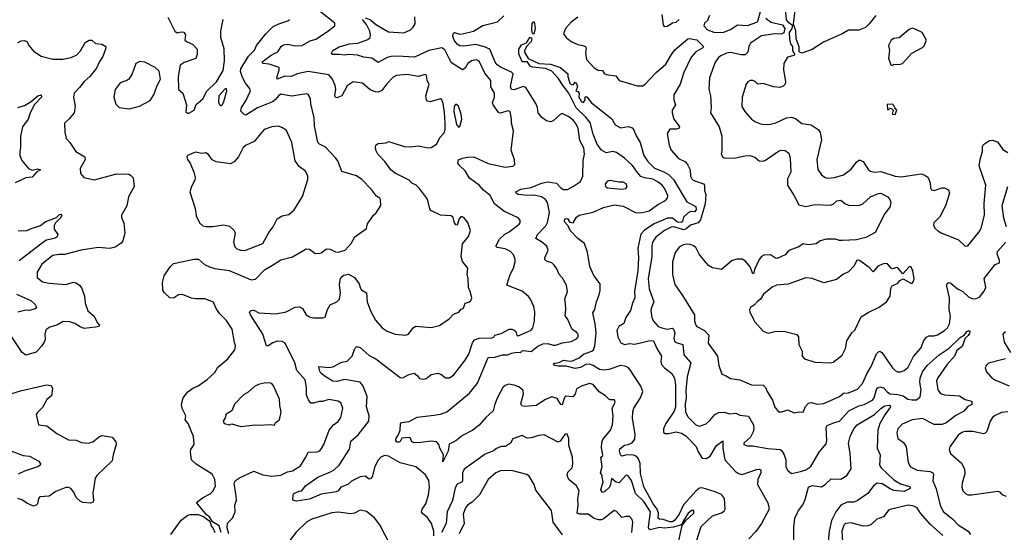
# Model space of a CAD drawing. Extents: x 2057697 to 2160550, y 827490 to 1016834.
# Tile 309 of 509: x 2133009 to 2140607, y 928916 to 932873. Entities that reach past the tile are written whole.
import ezdxf

# ---------------------------------------------------------------- set-up
doc = ezdxf.new("R2010")
doc.units = 0

msp = doc.modelspace()

# ---------------------------------------------------------------- linework, layer by layer
at = {"layer": '0CON20XD'}
for points in [[(2138916.8, 932955), (2138922.4, 932872.4), (2138935, 932856.3), (2138972, 932832), (2138966.4, 932805), (2138947.4, 932775), (2138949.4, 932725), (2138956.5, 932686.5), (2138971.9, 932665), (2138971.6, 932631.6), (2138989.4, 932605), (2138982.5, 932597.5), (2138934, 932585), (2138906, 932535), (2138902.9, 932485), (2138919.2, 932395), (2138916.2, 932375), (2138899.7, 932360.3), (2138875, 932350.8), (2138825, 932354.2), (2138745, 932380.8), (2138705.8, 932375.8), (2138685, 932397.1), (2138665, 932404.2), (2138645, 932402.5), (2138627.1, 932392.9), (2138614.2, 932375), (2138582.9, 932275), (2138582.4, 932202.4), (2138604.2, 932165), (2138655, 932106), (2138686.7, 932085), (2138725, 932070), (2138755, 932064.3), (2138802.7, 932067.3), (2138843.2, 932076.8), (2138925, 932114.3), (2138965, 932120.8), (2138995, 932109.2), (2139045, 932071.4), (2139115, 932062), (2139171.2, 932025), (2139185, 932002.5), (2139196.7, 931945), (2139160.6, 931795), (2139166.8, 931716.8), (2139196, 931675), (2139224.5, 931654.5), (2139245, 931650), (2139295, 931654.5), (2139365, 931674.5), (2139425, 931720), (2139465, 931774.2), (2139485, 931788.8), (2139495, 931788.8), (2139517.7, 931777.7), (2139558.8, 931715), (2139574.3, 931704.3), (2139605, 931697.1), (2139655, 931701.9), (2139764.3, 931665.7), (2139810.3, 931660.3), (2139965, 931682.5), (2139993, 931673), (2140018, 931655), (2140035.7, 931615), (2140036.2, 931575), (2140045, 931558.8), (2140065.8, 931554.2), (2140125, 931576.2), (2140145, 931576.2), (2140175, 931560), (2140183.8, 931535), (2140155, 931443.3), (2140112, 931355), (2140063.3, 931305), (2140060.7, 931290.7), (2140071.2, 931265), (2140093.2, 931243.2), (2140118.8, 931228.8), (2140252.7, 931172.7), (2140305, 931123.8), (2140325, 931126.7), (2140413.7, 931236.3), (2140427.5, 931265), (2140454.4, 931365), (2140450.4, 931455), (2140463.3, 931595), (2140413.6, 931745), (2140420, 931795), (2140438.2, 931855), (2140437.1, 931895), (2140445, 931908.8), (2140491.7, 931941.7), (2140515, 931943.8), (2140555, 931931.4), (2140595, 931872), (2140635, 931848.6)], [(2139616.4, 932905), (2139565, 932840), (2139535, 932811.9), (2139485, 932792.2), (2139405, 932793.3), (2139356, 932765), (2139210.9, 932699.1), (2139125, 932642.2), (2139045, 932614.3), (2139024.6, 932624.6), (2139022.4, 932662.4), (2139001.6, 932725), (2138997.3, 932787.3), (2138978.8, 932838.8), (2138993, 932943)], [(2134564.1, 928915.9), (2134547.8, 928965), (2134495.8, 928995.8), (2134472.2, 929035), (2134451.4, 929051.4), (2134372, 929145), (2134418.5, 929181.5), (2134477.6, 929212.4), (2134502.5, 929237.5), (2134518.6, 929275), (2134515, 929322.5), (2134493.8, 929365), (2134371.7, 929441.7), (2134334.3, 929475), (2134325.9, 929535.9), (2134330, 929555), (2134355.7, 929595), (2134349.2, 929655), (2134308.6, 929755), (2134286, 929785), (2134290, 929815), (2134261.7, 929871.7), (2134258.6, 929905), (2134270.8, 929955), (2134305, 930000), (2134345, 930030), (2134385, 930047.1), (2134455.4, 930094.6), (2134515, 930149.2), (2134538.8, 930191.2), (2134614.7, 930255.3), (2134668.1, 930325), (2134672.9, 930355), (2134667.5, 930382.5), (2134647.1, 930485), (2134605, 930552), (2134549.4, 930605), (2134523.8, 930643.8), (2134505, 930692), (2134438.3, 930718.3), (2134365, 930718.1), (2134335, 930724.4), (2134265, 930752.5), (2134235, 930748), (2134195, 930723.3), (2134166.4, 930726.4), (2134125, 930763.8), (2134114, 930785), (2134111.2, 930845), (2134123.3, 930895), (2134170, 930965), (2134195, 930990), (2134355, 931025.7), (2134387.5, 931025), (2134435, 930984), (2134473.3, 930965), (2134513.3, 930953.3), (2134625, 930937.7), (2134795, 930863.9), (2134829.1, 930870.9), (2134897.6, 930942.4), (2134960.5, 930979.5), (2135025, 931018.2), (2135115, 931041.9), (2135220, 931105), (2135245, 931100.8), (2135285, 931072), (2135315, 931068), (2135335, 931072.5), (2135375.5, 931104.5), (2135405, 931102.7), (2135445, 931080.9), (2135465, 931077.7), (2135520, 931095), (2135566, 931145), (2135595, 931196.2), (2135685, 931260), (2135693.9, 931296.1), (2135740, 931365), (2135758.8, 931381.2), (2135795, 931440), (2135792.5, 931485), (2135786.7, 931495), (2135761.4, 931511.4), (2135722.7, 931562.7), (2135648.9, 931638.9), (2135608.7, 931668.7), (2135495, 931702), (2135463.4, 931783.4), (2135446.4, 931806.4), (2135368.6, 931888.6), (2135321.7, 931911.7), (2135308.8, 931925), (2135283.5, 932055), (2135282.1, 932115), (2135255.8, 932224.2), (2135253.1, 932265), (2135235.4, 932295.4), (2135225, 932300.8), (2135105, 932282.4), (2135025, 932297.9), (2135005, 932286.4), (2134982.6, 932257.4), (2134960, 932240), (2134845, 932193.1), (2134755, 932137.1), (2134740, 932140), (2134716, 932166), (2134719.5, 932195), (2134753.6, 932246.3), (2134789.5, 932325), (2134782.2, 932345), (2134752.3, 932382.3), (2134727.4, 932427.4), (2134713, 932473), (2134715.8, 932495), (2134775, 932591.5), (2134821.6, 932638.4), (2134835.4, 932675), (2134907.1, 932762.9), (2134965, 932821.5), (2135008, 932842), (2135076.6, 932863.4), (2135092, 932875)], [(2134152.3, 932892.3), (2134205, 932783.3), (2134225, 932772), (2134255, 932780), (2134275, 932776.9), (2134287.8, 932755), (2134284.2, 932714.2), (2134301.1, 932701.1), (2134342.5, 932685), (2134378, 932645), (2134378, 932605), (2134366.9, 932573.1), (2134278, 932542), (2134246.7, 932523.3), (2134231.5, 932435), (2134234.3, 932335), (2134268.8, 932305), (2134296.1, 932216.1), (2134292, 932162), (2134302.5, 932152.5), (2134315, 932152.2)], [(2134315, 932152.2), (2134355.3, 932174.7), (2134371.1, 932218.9), (2134425, 932265.5), (2134451.1, 932318.9), (2134526.2, 932393.8), (2134578.7, 932481.3), (2134589.1, 932555), (2134586.9, 932646.9), (2134560, 932735), (2134560, 932785), (2134578.6, 932875)], [(2134610.7, 928950.7), (2134612.7, 928987.3), (2134651.4, 929025), (2134671.9, 929075), (2134670, 929125), (2134680.8, 929165), (2134680.4, 929195), (2134664.7, 929295), (2134674.2, 929315.8), (2134705, 929337.4), (2134815, 929387.8), (2134885, 929360), (2134955, 929349.4), (2135025, 929357.8), (2135075, 929383.1), (2135115, 929391.4), (2135175, 929430), (2135217.5, 929495), (2135235, 929534), (2135305, 929536.9), (2135323.7, 929546.3), (2135337.6, 929562.4), (2135355.4, 929594.6), (2135395.8, 929705), (2135430, 929745), (2135465, 929772), (2135487.2, 929802.8), (2135502.9, 929875), (2135486, 929915), (2135465, 929928), (2135395, 929941.4), (2135345, 929925.7), (2135320, 929925), (2135275, 929912.2), (2135255, 929912.5), (2135238, 929938), (2135222.7, 929975), (2135222.2, 930035), (2135212.7, 930092.7), (2135147.8, 930165), (2135130.8, 930225), (2135056.3, 930376.3), (2135035, 930389.1), (2134995, 930391.8), (2134960.9, 930379.1), (2134925, 930355.8), (2134913.3, 930355), (2134884.4, 930445), (2134789.2, 930595), (2134782.5, 930615), (2134795, 930629.2), (2134815, 930630.8), (2134855, 930610), (2134985, 930602.2), (2135065, 930619.1), (2135135, 930653.6), (2135166.8, 930656.8), (2135192, 930645), (2135220, 930595), (2135245, 930579.2), (2135275, 930571.9), (2135345, 930572.5), (2135365, 930577.5), (2135382.7, 930637.3), (2135405, 930670.8), (2135455, 930694.4), (2135475.4, 930714.6), (2135484.6, 930765), (2135475.6, 930825), (2135481.2, 930868.8), (2135490, 930885), (2135509.5, 930900.5), (2135545, 930910), (2135592.7, 930882.7), (2135628, 930835), (2135636, 930805), (2135647.6, 930787.6), (2135684.2, 930765), (2135691.1, 930695), (2135714.5, 930625), (2135755, 930554), (2135805, 930494.2), (2135845, 930468.1), (2135905, 930444.6), (2135985, 930436.8), (2136009.4, 930445), (2136044.2, 930495), (2136065, 930508.6), (2136185, 930496.2), (2136248, 930512), (2136321.9, 930565), (2136355, 930600), (2136396.7, 930615), (2136415, 930637.5), (2136433.9, 930646.1), (2136445.7, 930684.3), (2136475, 930691.9), (2136490.8, 930705), (2136498.9, 930725), (2136483.8, 930773.8), (2136472.2, 930805), (2136469.4, 930875), (2136462.2, 930905), (2136468, 930955), (2136425, 931005.8), (2136415.4, 931045), (2136426.2, 931143.8), (2136470.9, 931199.1), (2136488.6, 931245), (2136467.1, 931307.1), (2136435, 931345.7), (2136415, 931352.9), (2136399.4, 931335), (2136385, 931287.5), (2136375, 931290), (2136364.2, 931305), (2136352.5, 931345), (2136338.3, 931358.3), (2136255, 931364.3), (2136181.2, 931401.2), (2136172.5, 931412.5), (2136155, 931487.5), (2136095, 931571.2), (2136068.8, 931595), (2136035, 931612), (2136013.3, 931635), (2135905, 931688.9), (2135873.1, 931715), (2135827.4, 931777.4), (2135772, 931835), (2135758, 931865), (2135753.8, 931895), (2135756.7, 931905), (2135775, 931916.2), (2135836.4, 931923.6), (2135855, 931932.5), (2135887, 931923), (2135975.5, 931895.5), (2136025, 931892.9), (2136085, 931900), (2136160, 931885), (2136184.2, 931885.8), (2136225, 931911.2), (2136254.3, 931965), (2136285, 931998.6), (2136291.3, 932025), (2136291.5, 932075), (2136287.7, 932157.7), (2136276.3, 932226.3), (2136265, 932255.6), (2136255, 932263.3), (2136175, 932240), (2136155.4, 932245.4), (2136146.7, 932255), (2136143.1, 932285), (2136167.8, 932375), (2136154.3, 932404.3), (2136146.7, 932445), (2136135, 932450), (2136085, 932434.4), (2135995, 932451.2), (2135917, 932443), (2135890.5, 932429.5), (2135840.8, 932379.2), (2135803.7, 932326.3), (2135775, 932314.4), (2135755, 932315.6), (2135712.7, 932332.7), (2135655, 932382), (2135583, 932393), (2135535, 932362), (2135493.7, 932286.3), (2135455, 932268.9), (2135444.6, 932274.6), (2135441.8, 932285), (2135447.1, 932337.1), (2135443.3, 932365), (2135422.5, 932415), (2135395, 932446.4), (2135235, 932473.8), (2135150, 932455), (2135105.3, 932434.7), (2135055, 932437.9), (2134995, 932412.9), (2134992.3, 932425), (2135011.8, 932485), (2135010, 932505), (2134935, 932529.5), (2134888, 932535), (2134876.7, 932545), (2134950.1, 932599.9), (2135000, 932625), (2135027.1, 932665), (2135045, 932679.5), (2135075, 932685.3), (2135135, 932671.8), (2135185, 932674.1), (2135250.8, 932709.2), (2135295, 932722.5), (2135385, 932781.9), (2135440, 932825), (2135440, 932845), (2135330.3, 932935)], [(2136205, 928888.8), (2136203.3, 928925), (2136186.6, 928985), (2136152.7, 929032.7), (2136119.4, 929059.4), (2136110, 929075), (2136115.6, 929095), (2136141.5, 929135), (2136164.5, 929205), (2136171.5, 929265), (2136167, 929317), (2136140.9, 929360.9), (2136065, 929420.8), (2135945, 929451.4), (2135855, 929504.7), (2135825, 929509.1), (2135794.5, 929495), (2135775, 929471.9), (2135750.4, 929425), (2135729.6, 929345), (2135715, 929327.8), (2135705, 929326.9), (2135675, 929348.6), (2135635, 929345.6), (2135569.2, 929310.8), (2135540, 929285), (2135486.1, 929263.9), (2135465, 929236.9), (2135451.2, 929228.8), (2135335, 929210.9), (2135245, 929171.5), (2135145, 929155.6), (2135117.5, 929165), (2135119.3, 929205), (2135125, 929215.3), (2135165, 929233.1), (2135185, 929235.5), (2135214.7, 929275.3), (2135309.3, 929340.7), (2135406.9, 929383.1), (2135435, 929398.8), (2135473.6, 929435), (2135552.9, 929557.1), (2135565, 929620.8), (2135620.6, 929669.4), (2135701.8, 929775), (2135705.4, 929815), (2135685.9, 929885), (2135689.3, 929965), (2135659.2, 930045), (2135635.7, 930075.7), (2135515, 930096.6), (2135455, 930080), (2135425, 930082.9), (2135365, 930118.1), (2135333.1, 930145), (2135321.4, 930165), (2135317.5, 930195), (2135395, 930187.8), (2135425.3, 930194.7), (2135495, 930228.5), (2135535, 930238.1), (2135575.3, 930274.7), (2135595, 930336.2), (2135610.6, 930349.4), (2135635, 930342.2), (2135705, 930281.4), (2135756.2, 930256.2), (2135945, 930110), (2135965, 930109.4), (2136012.5, 930135), (2136053.9, 930143.9), (2136077, 930127), (2136095, 930103.3), (2136125, 930098.8), (2136145, 930103.8), (2136185, 930134.2), (2136235, 930144.2), (2136257.4, 930137.4), (2136295, 930109.2), (2136325, 930107.5), (2136358.6, 930131.4), (2136446, 930245), (2136475, 930291.2), (2136502.3, 930377.7), (2136517.6, 930402.4), (2136555, 930413.8), (2136652.7, 930417.3), (2136666.4, 930423.6), (2136675, 930437.1), (2136725, 930450.9), (2136785, 930483.1), (2136805.4, 930485.4), (2136825, 930477.5), (2136838, 930465), (2136846.2, 930436.2), (2136855, 930432), (2136933.3, 930465), (2136954.3, 930475.7), (2136969.2, 930495), (2136981.9, 930545), (2136982.9, 930617.1), (2136975, 930660), (2136950.6, 930715), (2136935.4, 930735.4), (2136885, 930778.6), (2136768, 930825), (2136792.9, 930905), (2136820, 930955), (2136833.3, 931005), (2136832.9, 931025), (2136818.6, 931058.6), (2136795, 931083.3), (2136755.8, 931105), (2136693.6, 931113.6), (2136682.5, 931125), (2136711.2, 931178.8), (2136751.5, 931218.5), (2136785, 931236.7), (2136862, 931295), (2136870, 931305), (2136870, 931325), (2136854.1, 931344.1), (2136745, 931396.2), (2136671.7, 931451.7), (2136638.8, 931515), (2136586.9, 931556.9), (2136555, 931595.5), (2136480.2, 931650.2), (2136445, 931705.6), (2136403.9, 931743.9), (2136390.8, 931765), (2136395, 931791.2), (2136426.9, 931803.1), (2136465, 931812.8), (2136513.4, 931813.4), (2136625, 931762.1), (2136755, 931734.4), (2136817.9, 931742.1), (2136828.6, 931755), (2136827.9, 931792.1), (2136801.2, 931865), (2136819.6, 932015), (2136802.7, 932075), (2136804.4, 932105), (2136794.3, 932164.3), (2136775, 932169.4), (2136718.1, 932151.9), (2136705, 932153.2), (2136661.2, 932215), (2136656.9, 932235), (2136673.1, 932275), (2136671.8, 932305), (2136644.4, 932355), (2136643.6, 932403.6), (2136599.3, 932459.3), (2136555, 932552.5), (2136533.6, 932563.6), (2136495, 932556.2), (2136466.9, 932535), (2136445, 932499.4), (2136425, 932485.6), (2136340.9, 932540.9), (2136325, 932568), (2136289.3, 932639.3), (2136265, 932656.9), (2136165, 932636.1), (2136055, 932583.6), (2135925, 932592.8), (2135875, 932588.8), (2135845, 932580.4), (2135775, 932542.2), (2135725, 932575.4), (2135665, 932582.8), (2135615, 932599.7), (2135545, 932604.3), (2135515, 932598.2), (2135475.5, 932605.5), (2135422.5, 932605), (2135415.7, 932615), (2135425.5, 932635), (2135475, 932664.7), (2135553.4, 932686.6), (2135617.7, 932692.3), (2135695, 932720.4), (2135713.1, 932735), (2135716.2, 932755), (2135710.5, 932785), (2135685.2, 932835.2), (2135653.3, 932875)], [(2135675, 932888.2), (2135715, 932871.2), (2135755, 932838.1), (2135805, 932808.8), (2135855, 932778.5), (2135972.3, 932772.3), (2136025, 932795.3), (2136045.4, 932815), (2136059.5, 932840.5), (2136058.6, 932895)], [(2137281.3, 931588.7), (2137336.4, 931623.6), (2137353.3, 931665), (2137357.8, 931785), (2137367.5, 931835), (2137362.9, 931885), (2137331.8, 931941.8), (2137318.9, 932035), (2137297.5, 932075), (2137282, 932095), (2137245, 932123.9), (2137195, 932148.2), (2137178.8, 932141.2), (2137125, 932092), (2137105, 932083.8), (2137075, 932093.3), (2137038.3, 932118.3), (2137009.2, 932155), (2137004.4, 932195), (2136991.9, 932225), (2136915, 932349.2), (2136895, 932358.5), (2136825, 932330.5), (2136804.6, 932334.6), (2136796.4, 932356.4), (2136815.5, 932455), (2136805, 932466.9), (2136725, 932503.7), (2136692.7, 932525), (2136677.9, 932545), (2136637.5, 932645), (2136595, 932663.4), (2136525, 932680.5), (2136435, 932667.7), (2136405, 932670.5), (2136385, 932683.5), (2136362.1, 932715), (2136352, 932745), (2136355, 932768.9), (2136365, 932773.6), (2136405, 932762.3), (2136425, 932763.3), (2136510.8, 932785), (2136583, 932827), (2136695, 932856.7), (2136745, 932901.8)], [(2137315, 932892.3), (2137264.2, 932855), (2137220, 932805), (2137206.2, 932765), (2137225, 932736), (2137265, 932706), (2137315, 932680.8), (2137355, 932674.3), (2137374, 932665), (2137380, 932655), (2137375.6, 932615), (2137382.5, 932565), (2137441.9, 932501.9), (2137473.7, 932483.7), (2137505, 932480), (2137522.5, 932455), (2137535, 932448.9), (2137609.5, 932439.5), (2137635, 932404.2), (2137773.4, 932363.4), (2137815, 932362.5), (2137835, 932374.5), (2137920.9, 932465), (2137995, 932528.8), (2138037.2, 932605), (2138065, 932639.6), (2138165, 932724.5), (2138175, 932728.9), (2138235, 932717.3), (2138286.5, 932665), (2138279.2, 932655), (2138225.3, 932624.7), (2138189.2, 932585), (2138134.7, 932465), (2138105.9, 932375), (2138057.6, 932292.4), (2138055.5, 932255), (2138068.5, 932215), (2138044.5, 932175), (2138043.1, 932155), (2138055.6, 932105), (2138090.9, 932060.9), (2138100, 932045), (2138098, 932035), (2138075, 932027.3), (2138025, 932028), (2138006.2, 931995), (2138020.8, 931905), (2138036, 931865), (2138092.2, 931802.2), (2138147.5, 931775), (2138165, 931750), (2138182.5, 931715), (2138184.4, 931665), (2138194.6, 931644.6), (2138205.5, 931635.5), (2138285, 931605.8), (2138294.2, 931595), (2138294.2, 931555), (2138303.8, 931523.8), (2138297.2, 931452.8), (2138261.3, 931328.7), (2138245, 931305.3), (2138185, 931287.9), (2138152, 931258), (2138135, 931251.5), (2138055, 931273.1), (2138035, 931271.9), (2137984.2, 931245.8), (2137916.4, 931195), (2137893.1, 931155), (2137886.1, 931123.9), (2137885.9, 931045), (2137858.5, 930871.5), (2137865.6, 930794.4), (2137902.1, 930695), (2137880.6, 930645), (2137878.1, 930625), (2137886.9, 930575), (2137900, 930545), (2137934.4, 930505), (2137964.2, 930494.2), (2138006.3, 930483.7), (2138045, 930491.4), (2138055, 930484.2), (2138063.6, 930455), (2138056.5, 930415), (2138061.1, 930391.1), (2138075, 930380), (2138125.6, 930365), (2138133.1, 930285), (2138188.5, 930225), (2138158.9, 930115), (2138148.5, 930011.5), (2138152.5, 929955), (2138143.5, 929905), (2138146.1, 929846.1), (2138165, 929807.5), (2138225, 929745.8), (2138255, 929734.3), (2138306.6, 929753.4), (2138335, 929778), (2138374.1, 929825.9), (2138405, 929840.9), (2138445, 929842.7), (2138485, 929831.8), (2138534.7, 929834.7), (2138565, 929820.9), (2138631.7, 929811.7), (2138671.4, 929745), (2138672.9, 929715), (2138668.3, 929691.7), (2138648.3, 929651.7), (2138597.5, 929605), (2138597.5, 929595), (2138625, 929583.8), (2138665, 929584), (2138781.8, 929561.8), (2138876, 929555), (2138889.4, 929545), (2138907.8, 929515), (2138920, 929475), (2138921.9, 929421.9), (2138935, 929392.5), (2138965, 929368.8), (2139035, 929384.3), (2139075, 929398.6), (2139114, 929425), (2139178.6, 929535), (2139230.9, 929599.1), (2139236.4, 929623.6), (2139230.9, 929725), (2139239.3, 929740.7), (2139295, 929764.5), (2139335, 929773.5), (2139407.1, 929852.9), (2139485, 929893.1), (2139525, 929901.8), (2139588.5, 929935), (2139602.4, 929955), (2139622.9, 930025), (2139632.5, 930035), (2139645, 930039.1), (2139675, 930030.8), (2139705, 929997.3), (2139725, 929985.4), (2139785, 929980.5), (2139825, 929968.6), (2139862.9, 929945), (2139895, 929937.9), (2139930.3, 929939.7), (2139958.2, 929961.8), (2139964.1, 930015.9), (2139954.4, 930075), (2139956.2, 930105), (2139975, 930154.4), (2140010.9, 930205), (2140104.2, 930285), (2140182, 930338), (2140265, 930420.8), (2140299.8, 930440.2), (2140317.5, 930465), (2140335, 930473.8), (2140340.8, 930465), (2140338.7, 930451.3), (2140328.8, 930435), (2140304.3, 930415.7), (2140280.8, 930349.2), (2140241.2, 930318.8), (2140222.5, 930275), (2140162, 930208), (2140092.4, 930107.6), (2140084.6, 930085), (2140092.7, 930015), (2140115, 929987.1), (2140145, 929978.1), (2140260.2, 929970.2), (2140305, 929941.2), (2140355, 929927.5), (2140357, 929903), (2140325, 929888), (2140290.8, 929849.2), (2140271.9, 929838.1), (2140231.4, 929818.6), (2140155, 929759.7), (2140125, 929748.9), (2140065, 929748.5), (2139975, 929795.3), (2139896.2, 929785), (2139818.9, 929751.1), (2139785.5, 929714.5), (2139776.9, 929685), (2139785, 929641.2), (2139829.8, 929609.8), (2139848.9, 929575), (2139864.2, 929455), (2139882.6, 929422.6), (2139935, 929395.6), (2140035, 929386.7), (2140056.2, 929375), (2140060.4, 929365), (2140054.7, 929314.7), (2140080.9, 929250.9), (2140111.8, 929125), (2140135, 929075.6), (2140208.5, 929018.5), (2140250, 928975), (2140326.7, 928925), (2140345, 928900)], [(2137964.3, 932914.3), (2137973.9, 932833.9), (2137981.7, 932821.7), (2138005, 932823.1), (2138045, 932847.8), (2138075, 932854.5), (2138096.4, 932873.6)], [(2138765.3, 932885.3), (2138803.9, 932853.9), (2138895, 932834.4), (2138913.8, 932805), (2138905, 932772.5), (2138885, 932761.9), (2138836.2, 932763.8), (2138732.2, 932747.8), (2138648, 932692), (2138634.4, 932665), (2138626.8, 932623.2), (2138607.8, 932602.2), (2138575, 932602.5), (2138495, 932620.4), (2138463.8, 932615), (2138418, 932595), (2138400, 932580), (2138376, 932545), (2138331.1, 932425), (2138325.6, 932335.6), (2138340.6, 932285), (2138345.5, 932195), (2138340.6, 932155), (2138405.3, 932045.3), (2138425.6, 931975), (2138426.5, 931865), (2138420.8, 931835), (2138435, 931812), (2138453.4, 931803.4), (2138532.3, 931807.7), (2138605, 931822.5), (2138646.1, 931823.9), (2138682.7, 931812.7), (2138714.4, 931784.4), (2138745, 931780.8), (2138765, 931787.5), (2138865, 931858.1), (2138885, 931865.6), (2138915, 931864.4), (2138945, 931842), (2138954.5, 931805), (2138958.8, 931695), (2138932.5, 931645), (2138932.5, 931595), (2138984.7, 931514.7), (2139020, 931445), (2139075, 931430.8), (2139145, 931446.9), (2139265, 931440.6), (2139285, 931448.6), (2139315, 931474.3), (2139345, 931479.2), (2139376.2, 931455), (2139405, 931442.5), (2139485, 931438.8), (2139515, 931452.5), (2139575, 931505.5), (2139635, 931531.9), (2139655, 931534.4), (2139708, 931505), (2139724, 931485), (2139730, 931465), (2139724, 931425), (2139685, 931376), (2139609.2, 931230.8), (2139537.8, 931192.2), (2139465, 931174.7), (2139358.3, 931168.3), (2139335, 931168.5), (2139305, 931178.2), (2139235, 931179.5), (2139185, 931166.7), (2139155, 931142.9), (2139095, 931136), (2139055, 931142.1), (2139020.9, 931119.1), (2138945, 931091.1), (2138915, 931058.5), (2138855, 931030.3), (2138842.1, 931032.1), (2138802.9, 931057.1), (2138750, 931055), (2138732.9, 931045), (2138715, 931021.4), (2138679.1, 930945), (2138675, 930916.7), (2138665, 930912), (2138644.5, 930965), (2138609.9, 931009.9), (2138585, 931025.5), (2138545, 931025.5), (2138506.2, 931013.8), (2138425, 930945.7), (2138355, 930957.1), (2138325, 930975.6), (2138305, 930997.1), (2138252.7, 931062.7), (2138225.2, 931115.2), (2138208.5, 931128.5), (2138185, 931137.5), (2138155, 931139.6), (2138130, 931135), (2138100.3, 931119.7), (2138067.1, 931075), (2138045.6, 931005), (2138045.6, 930905), (2138065, 930828.8), (2138124.2, 930745), (2138215.4, 930595.4), (2138216.7, 930545), (2138226.7, 930515), (2138235, 930504.5), (2138292.5, 930475), (2138326.7, 930436.7), (2138321.1, 930375), (2138394.4, 930275), (2138403.8, 930205), (2138426.1, 930136.1), (2138455.9, 930125.9), (2138492.7, 930102.7), (2138565, 930094.2), (2138655, 930054.4), (2138745, 930052), (2138763.3, 930033.3), (2138776.4, 930003.6), (2138817.2, 929937.2), (2138835, 929883.3), (2138865, 929846), (2138890, 929845), (2138935, 929861.2), (2138985, 929838), (2139022.7, 929847.3), (2139055, 929844), (2139071.5, 929888.5), (2139095, 929912.5), (2139117.3, 929917.3), (2139165, 929904.5), (2139215, 929911.1), (2139335, 929963.3), (2139365, 929990.5), (2139405, 929993.1), (2139475, 930021.5), (2139512.7, 930065), (2139547.7, 930145), (2139580.4, 930195), (2139621.4, 930295), (2139635, 930310), (2139645, 930314), (2139662, 930305), (2139744.3, 930185), (2139764, 930165), (2139782.5, 930155), (2139805, 930154.3), (2139835, 930164.4), (2139865, 930190), (2139905.8, 930274.2), (2139961.9, 930338.1), (2139988.6, 930401.4), (2140005, 930422.5), (2140025, 930431.5), (2140065, 930432.1), (2140090.5, 930439.5), (2140145, 930473.8), (2140167.1, 930495), (2140184.6, 930525), (2140191.5, 930585), (2140180, 930635), (2140183.9, 930725), (2140163.8, 930816.2), (2140165, 930837.5), (2140176.4, 930843.6), (2140195, 930839.2), (2140245.9, 930795.9), (2140285.7, 930775), (2140332.4, 930732.4), (2140365, 930718.9), (2140389.4, 930720.6), (2140415, 930731.4), (2140452, 930778), (2140463.1, 930805), (2140451.2, 930875), (2140535, 930982.5), (2140568.8, 930995), (2140568.6, 931015), (2140552.5, 931065), (2140554.4, 931085), (2140615, 931152.9)], [(2138331.5, 932905), (2138315, 932868.1), (2138292.5, 932845), (2138288.6, 932825), (2138317.1, 932795), (2138364.3, 932775.7), (2138435, 932773.6), (2138495, 932797.9), (2138547.6, 932832.4), (2138625, 932828.5), (2138697.5, 932855), (2138705, 932862.5), (2138725, 932936)], [(2136975, 932760.6), (2136965, 932766.2), (2136960, 932795), (2136963.6, 932843.6), (2136975, 932858), (2136982.2, 932845), (2136986.5, 932805), (2136975, 932760.6)], [(2139745, 932520), (2139755, 932530), (2139795, 932527.5), (2139820, 932535), (2139892.5, 932615), (2139975, 932657.5), (2139989.3, 932670.7), (2140006.7, 932715), (2139972.5, 932775), (2139913.6, 932803.6), (2139895, 932806.7), (2139871.7, 932798.3), (2139795, 932733.3), (2139755, 932726.7), (2139734.1, 932715.9), (2139714, 932675), (2139720, 932635), (2139713.3, 932575), (2139730, 932525), (2139745, 932520)], [(2132993.3, 932696.7), (2133020.7, 932709.3), (2133045, 932712.5), (2133064.5, 932704.5), (2133081.1, 932671.1), (2133115, 932631.2), (2133175, 932592.5), (2133265, 932567.1), (2133341.7, 932568.3), (2133405, 932580.6), (2133448.9, 932601.1), (2133478, 932632), (2133515, 932696.2), (2133544.2, 932715.8), (2133565, 932716.2), (2133595, 932690), (2133643.4, 932683.4), (2133672.5, 932665), (2133672, 932645), (2133650.3, 932589.7), (2133625, 932551.2), (2133601.5, 932498.5), (2133550.5, 932435), (2133506.5, 932395), (2133471.5, 932348.5), (2133428, 932305), (2133424, 932275), (2133438.1, 932205), (2133428, 932155), (2133391.7, 932108.3), (2133354, 932075), (2133356.7, 932005), (2133366.7, 931955), (2133396.7, 931925), (2133442.5, 931855), (2133511.2, 931815), (2133514.2, 931795), (2133474.2, 931725), (2133478.8, 931685), (2133504.2, 931654.2), (2133585, 931636.5), (2133755.5, 931684.5), (2133850, 931680), (2133864.1, 931674.1), (2133883.6, 931653.6), (2133892.5, 931585), (2133849.2, 931505), (2133835, 931437.5), (2133793.3, 931365), (2133793.8, 931345), (2133811.7, 931301.7), (2133820.6, 931225), (2133804.3, 931165.7), (2133792.1, 931147.9), (2133745, 931116.9), (2133705, 931107.5), (2133615, 931115.5), (2133484.4, 931094.4), (2133355, 931060), (2133310.3, 931059.7), (2133265, 931053.8), (2133180, 930985), (2133144.4, 930925), (2133144.3, 930884.3), (2133185, 930850), (2133235, 930840), (2133365, 930830), (2133425, 930848.2), (2133445, 930842.7), (2133471.8, 930821.8), (2133487.6, 930797.6), (2133509.4, 930739.4), (2133512.9, 930685), (2133534.4, 930625), (2133583.7, 930583.7), (2133607.1, 930535), (2133623.8, 930515), (2133618.8, 930505), (2133595, 930498.9), (2133505, 930490.4), (2133475, 930501.2), (2133435, 930528.8), (2133395, 930540.4), (2133345, 930544.4), (2133295, 930515.6), (2133241.1, 930498.9), (2133210.7, 930479.3), (2133203.6, 930445), (2133204.4, 930405), (2133197.5, 930385), (2133178.1, 930351.9), (2133135, 930306.7), (2133055, 930283.1), (2133028.1, 930305), (2132931.1, 930451.1)], [(2138234.1, 928855), (2138268.2, 928961.8), (2138355, 929043.9), (2138425, 929067.2), (2138445, 929080), (2138453.2, 929095), (2138447.9, 929177.9), (2138425, 929207.7), (2138375, 929229.7), (2138275, 929258.4), (2138255, 929255.8), (2138229.4, 929235), (2138130.6, 929129.4), (2138096.4, 929055), (2138065, 929008.8), (2138045, 928997.6), (2138025, 928996), (2137975, 929015.1), (2137945, 929018.4), (2137935.5, 929025.5), (2137937.2, 929065), (2137927.1, 929095), (2137896.9, 929135), (2137825.9, 929265.9), (2137800.5, 929370.5), (2137797.6, 929447.6), (2137785, 929482.2), (2137765, 929503.2), (2137745, 929511), (2137695, 929515.3), (2137655, 929504.5), (2137645, 929514), (2137636.2, 929545), (2137640.4, 929559.6), (2137675, 929590), (2137705, 929593.8), (2137734.2, 929605.8), (2137755.9, 929634.1), (2137757.5, 929672.5), (2137737.4, 929795), (2137739.7, 929845), (2137748.9, 929875), (2137800.4, 929955), (2137818, 930002), (2137802.6, 930045), (2137720.8, 930170.8), (2137705, 930187.3), (2137679.4, 930199.4), (2137645, 930203.5), (2137555, 930172.3), (2137515, 930166.6), (2137483.3, 930173.3), (2137433.3, 930205), (2137405, 930214.7), (2137378.5, 930211.5), (2137335, 930187.1), (2137295, 930179.5), (2137225, 930198.2), (2137165, 930197.5), (2137135, 930204.7), (2137124.4, 930215), (2137135, 930222.5), (2137172.2, 930227.8), (2137205, 930244.2), (2137255, 930236.2), (2137275, 930240), (2137326.6, 930263.4), (2137359.7, 930290.3), (2137423.5, 930315), (2137435.3, 930325), (2137447, 930355), (2137456, 930456), (2137450.7, 930525), (2137430.5, 930609.5), (2137447.3, 930635), (2137458.5, 930695), (2137481.3, 930748.7), (2137488.2, 930781.8), (2137488.7, 930835), (2137438.2, 930898.2), (2137408.1, 930968.1), (2137389.3, 931079.3), (2137367.5, 931145), (2137315, 931184), (2137256.7, 931246.7), (2137241.1, 931281.1), (2137212.6, 931312.6), (2137214.5, 931335), (2137235, 931339.4), (2137255, 931310), (2137280, 931305), (2137305, 931347.5), (2137325, 931363.8), (2137435, 931386.2), (2137515, 931422.9), (2137595, 931443.3), (2137665, 931433.3), (2137765, 931383.1), (2137815.5, 931385.5), (2137865, 931397.1), (2137934.2, 931445.8), (2137993.1, 931476.9), (2138007.8, 931495), (2138009.1, 931515), (2137988.2, 931568.2), (2137966.1, 931596.1), (2137935, 931620), (2137895, 931641.1), (2137831.3, 931651.3), (2137802.8, 931662.8), (2137772.9, 931695), (2137737.9, 931747.9), (2137676.7, 931805), (2137615, 931847.7), (2137585, 931856.5), (2137535, 931845.8), (2137498.8, 931865), (2137465, 931913.3), (2137435, 931990), (2137409.7, 932079.7), (2137374, 932124), (2137303.4, 932193.4), (2137246.6, 932305), (2137201.4, 932361.4), (2137165, 932422.5), (2137114.4, 932475), (2137065, 932496.4), (2136965, 932506.5), (2136947.8, 932515), (2136926.8, 932546.8), (2136887, 932547), (2136859.2, 932609.2), (2136860.5, 932645), (2136881.2, 932678.8), (2136920, 932695), (2136944.7, 932735.3), (2136956.3, 932736.3), (2136960.4, 932725), (2136955.4, 932705), (2136921.2, 932668.8), (2136903.9, 932635), (2136905, 932621.2), (2136932.8, 932572.8), (2137015, 932535.6), (2137105, 932530.6), (2137183.2, 932503.2), (2137237.5, 932455), (2137238, 932435), (2137255, 932382), (2137265, 932372.9), (2137279.3, 932370.7), (2137295, 932390), (2137305, 932377.5), (2137312.5, 932355), (2137300, 932325), (2137315, 932320), (2137327, 932307), (2137324.3, 932275), (2137345, 932240), (2137360, 932235), (2137372.5, 932255), (2137373, 932277), (2137385, 932277.5), (2137420.5, 932230.5), (2137577.7, 932107.7), (2137605, 932062.5), (2137648.3, 932038.3), (2137705, 932047.5), (2137731.7, 932041.7), (2137743, 932033), (2137766.4, 931976.4), (2137796.9, 931925), (2137824.5, 931825), (2137855, 931778.6), (2137908, 931728), (2137978.9, 931698.9), (2138015, 931679.2), (2138055, 931639.6), (2138157, 931467), (2138225, 931431.1), (2138228.4, 931405), (2138215, 931390.7), (2138185, 931391.8), (2138167.5, 931382.5), (2138131.8, 931348.2), (2138122.8, 931315), (2138115, 931307.2), (2138085, 931310.9), (2138045, 931341.8), (2138008.2, 931341.8), (2137903.6, 931296.4), (2137830.5, 931249.5), (2137802, 931218), (2137779.2, 931109.2), (2137783.3, 931035), (2137778.5, 930935), (2137751.7, 930775), (2137756.8, 930725), (2137737.8, 930685), (2137721.6, 930628.4), (2137685.3, 930575), (2137670.8, 930529.2)], [(2133855, 932183.8), (2133933.6, 932206.4), (2134015, 932250), (2134045, 932292.5), (2134069.2, 932365), (2134096, 932415), (2134085, 932476.7), (2134055, 932504), (2133975, 932545.6), (2133935, 932550), (2133905.8, 932534.2), (2133876, 932455), (2133850, 932415), (2133835, 932403.3), (2133783.9, 932386.1), (2133746.6, 932333.4), (2133734, 932275), (2133751.7, 932221.7), (2133776.2, 932196.2), (2133855, 932183.8)], [(2134565, 932210), (2134575, 932217.5), (2134585, 932242.5), (2134607.8, 932325), (2134605, 932338.8), (2134595, 932338.6), (2134544.7, 932285), (2134542.9, 932232.9), (2134555, 932210), (2134565, 932210)], [(2132995, 932194.5), (2133045, 932209.6), (2133097.7, 932242.3), (2133147.5, 932285), (2133175, 932292), (2133177.3, 932275), (2133122.1, 932217.9), (2133090, 932155), (2133073.3, 932105), (2133031.5, 932045), (2133015.7, 931975), (2133016, 931885), (2133010, 931855), (2133010.8, 931825), (2133025, 931786.7), (2133076.7, 931725), (2133105, 931712.5), (2133145, 931722), (2133170, 931715), (2133140.8, 931699.2), (2133105, 931656.9), (2133057.1, 931652.9), (2132975, 931613.3)], [(2136395, 932043.8), (2136405, 932047.5), (2136420, 932105), (2136416.7, 932145), (2136394.3, 932205), (2136375, 932220.6), (2136361.6, 932205), (2136358.2, 932165), (2136380, 932065), (2136395, 932043.8)], [(2139765, 932140), (2139777.5, 932175), (2139761.7, 932191.7), (2139755, 932210), (2139745, 932220), (2139701.7, 932218.3), (2139705, 932180), (2139715, 932180), (2139725, 932190), (2139737, 932187), (2139750, 932175), (2139740, 932145), (2139765, 932140)], [(2134745, 931092.5), (2134885, 931145.6), (2134930.6, 931229.4), (2134965.7, 931275), (2134994.6, 931335.4), (2135035, 931358.6), (2135085, 931368.9), (2135127.1, 931405), (2135191.7, 931508.3), (2135231.1, 931638.9), (2135232.5, 931665), (2135215, 931704), (2135165, 931740), (2135135, 931782.5), (2135110, 931925), (2135067, 932017), (2135037.7, 932037.7), (2135005, 932050), (2134955, 932045.7), (2134895, 932024.2), (2134818.3, 931931.7), (2134757.5, 931905), (2134732.4, 931887.6), (2134698.1, 931815), (2134664.2, 931775), (2134635, 931760.6), (2134525, 931776.9), (2134495, 931792), (2134465, 931831.2), (2134445, 931846.2), (2134415, 931840.6), (2134365, 931851.1), (2134304.2, 931825.8), (2134298.8, 931815), (2134303.8, 931795), (2134323.3, 931765), (2134353.8, 931695), (2134363.8, 931655), (2134361.2, 931635), (2134334.1, 931585.9), (2134322, 931545), (2134362, 931415), (2134370.3, 931360.3), (2134396.2, 931305), (2134423, 931283), (2134445, 931275.8), (2134495.8, 931275.8), (2134585, 931289.2), (2134628.3, 931278.3), (2134663.8, 931245), (2134672, 931225), (2134659.2, 931155), (2134669.5, 931119.5), (2134685, 931104.2), (2134715, 931094.2), (2134745, 931092.5)], [(2138081.8, 928795), (2138120.7, 928969.3), (2138150.7, 929009.3), (2138210, 929065), (2138210, 929085), (2138195, 929084), (2138168, 929065), (2138125, 928997.5), (2138120, 928980), (2138108, 928972), (2138054.2, 928955.8), (2137985, 928947.1), (2137945, 928952.2), (2137875, 928935.8), (2137863.8, 928943.8), (2137860.7, 928955), (2137875.2, 929075), (2137825, 929154), (2137761.8, 929215), (2137728.7, 929315), (2137705, 929352.9), (2137695, 929357.8), (2137685, 929354.4), (2137635, 929299.2), (2137612, 929302), (2137575, 929332.5), (2137568.4, 929285), (2137559.6, 929265), (2137525, 929231.8), (2137505, 929224.3), (2137493, 929245), (2137510.4, 929305), (2137502.7, 929342.7), (2137503.3, 929355), (2137490, 929375), (2137502.8, 929425), (2137494.1, 929495.9), (2137506.2, 929503.8), (2137509.2, 929515), (2137498.6, 929568.6), (2137500.4, 929609.6), (2137507.8, 929632.2), (2137568, 929705), (2137584.2, 929745), (2137588.8, 929815), (2137581.7, 929871.7), (2137605, 929920), (2137599.3, 929939.3), (2137565, 929937.5), (2137555, 929943.3), (2137528.8, 929968.8), (2137480.2, 930000.2), (2137435, 930057.9), (2137405, 930065.5), (2137345, 930044.5), (2137306.2, 930023.8), (2137295, 929982.5), (2137277, 929963), (2137222.4, 929967.6), (2137213.4, 929956.6), (2137195, 929901.2), (2137185, 929902.5), (2137155, 929950), (2137115, 929961.5), (2137065, 929942.3), (2136995, 929894.4), (2136906.6, 929886.6), (2136882.7, 929892.7), (2136877.1, 929907.1), (2136896.7, 929985), (2136895, 930011.2), (2136859.7, 930039.7), (2136825, 930053.2), (2136780.8, 930059.2), (2136755, 930049.5), (2136736, 930034), (2136695, 929955.7), (2136674.6, 929905), (2136663.1, 929855), (2136605, 929801.9), (2136555, 929741.9), (2136505, 929703.3), (2136426.6, 929663.4), (2136375, 929621.5), (2136322.3, 929597.7), (2136315, 929541.2), (2136275, 929460), (2136279.2, 929515), (2136250.6, 929565), (2136244.2, 929595), (2136225, 929614.2), (2136185, 929620.8), (2136105, 929608.1), (2136055, 929607.5), (2136033.8, 929615), (2136023.6, 929643.6), (2136015, 929648.8), (2135956.4, 929643.6), (2135943.5, 929616.5), (2135935, 929611.5), (2135922.1, 929612.1), (2135911.8, 929625), (2135912.4, 929637.6), (2135930, 929665), (2135943.8, 929705), (2135947, 929753), (2135955, 929762.5), (2136015, 929771.2), (2136075, 929804.2), (2136205, 929821.4), (2136255, 929828.1), (2136305, 929845.6), (2136479.6, 929990.4), (2136542.4, 930067.6), (2136625, 930266.4), (2136675, 930269.2), (2136735, 930284.8), (2136775, 930287.2), (2136805, 930300), (2136845, 930307.3), (2136875, 930304), (2136881.4, 930315), (2136895, 930319.7), (2136955, 930312.5), (2137008.3, 930351.7), (2137045, 930370.5), (2137083.1, 930373.1), (2137125, 930360.4), (2137145, 930361.3), (2137195, 930379.5), (2137265, 930388.6), (2137305, 930410), (2137317.5, 930425), (2137318, 930445), (2137305, 930461.2), (2137272.1, 930482.1), (2137235.8, 930565), (2137217.7, 930587.7), (2137224, 930635), (2137220.3, 930680.3), (2137215.8, 930715), (2137237.1, 930775), (2137229.2, 930825), (2137198.1, 930878.1), (2137172.5, 930905), (2137156.7, 930945), (2137136.9, 930975), (2137115, 930997.5), (2137075, 931009.4), (2137060.7, 931020.7), (2137061.1, 931035), (2137085.7, 931094.3), (2137075.8, 931125), (2137035, 931158.9), (2136990.8, 931185), (2137005.5, 931215), (2137067.8, 931282.2), (2137082.6, 931307.4), (2137097.5, 931385), (2137082.8, 931462.8), (2137065, 931486.4), (2137035, 931506.9), (2136975, 931518.8), (2136925, 931515.8), (2136855, 931524.7), (2136840, 931535), (2136837.1, 931545), (2136875, 931563.8), (2136955, 931577.7), (2137035, 931610.8), (2137085, 931621.8), (2137151.4, 931611.4), (2137185, 931574.2), (2137205, 931562.9), (2137235, 931562.5), (2137281.3, 931588.7)], [(2137655, 931564.4), (2137685, 931569.2), (2137697.2, 931582.8), (2137688.1, 931605), (2137665, 931619.4), (2137631.7, 931618.3), (2137565, 931631.2), (2137545, 931626), (2137526.7, 931605), (2137530, 931585), (2137545, 931574.4), (2137655, 931564.4)], [(2140624.1, 931275), (2140602.1, 931342.1), (2140589.4, 931439.4), (2140634.7, 931585)], [(2132998, 931242), (2133065, 931245.8), (2133105.4, 931264.6), (2133165, 931281.1), (2133211.2, 931315), (2133292.7, 931347.3), (2133315, 931368.8), (2133325, 931371.2), (2133333.3, 931365), (2133326.2, 931345), (2133284.4, 931305.6), (2133276, 931285), (2133274, 931255), (2133303.3, 931215), (2133296.2, 931195), (2133275, 931184.6), (2133215, 931171.5), (2133195, 931159.6), (2133005, 931012.3)], [(2139265, 930224.2), (2139285, 930230), (2139355.5, 930284.5), (2139382, 930335), (2139391.2, 930395), (2139430, 930455), (2139454.1, 930475.9), (2139501.3, 930578.7), (2139556.2, 930613.8), (2139640, 930655), (2139697.5, 930695), (2139725, 930740), (2139730.7, 930799.3), (2139741.7, 930818.3), (2139785, 930840), (2139800.7, 930859.3), (2139825, 930872.5), (2139885, 930840), (2139895, 930840), (2139907, 930853), (2139911.2, 930875), (2139900.8, 930935), (2139885, 930966.7), (2139872.5, 930965), (2139822.5, 930912.5), (2139785, 930956.7), (2139775, 930960), (2139745, 930950), (2139733.3, 930955), (2139705, 930988.8), (2139678.8, 930991.2), (2139629.5, 930970.5), (2139595, 930927.5), (2139565, 930961.2), (2139490, 931015), (2139475, 931018), (2139465, 931012.5), (2139447.9, 930972.1), (2139405, 930928), (2139365, 930907.5), (2139312, 930868), (2139215, 930843.1), (2139125, 930875.8), (2139075, 930879.2), (2138937.6, 930832.4), (2138847.5, 930825), (2138815, 930808), (2138748, 930755), (2138725.5, 930714.5), (2138701.7, 930698.3), (2138678.8, 930671.2), (2138648.3, 930651.7), (2138640, 930635), (2138643.3, 930615), (2138681.3, 930541.3), (2138745, 930468.8), (2138785, 930452.5), (2138845, 930468.9), (2138915, 930465.5), (2139005, 930444.3), (2139017.5, 930425), (2139020, 930365), (2139047.1, 930315), (2139048, 930275), (2139065, 930256.2), (2139145, 930228.9), (2139265, 930224.2)], [(2132983.9, 930753.9), (2133094.3, 930705), (2133128, 930675), (2133138.8, 930655), (2133127.9, 930642.1), (2133085, 930627.5), (2133055, 930630.6), (2132995, 930616.2)], [(2137670.8, 930529.2), (2137633.1, 930505), (2137616.2, 930475), (2137624.7, 930424.7), (2137648.5, 930378.5), (2137675, 930365.3), (2137715, 930372.9), (2137755, 930369.6), (2137875, 930397.5), (2137899.4, 930395), (2137924.1, 930335), (2137960.6, 930275), (2137955.3, 930235), (2137961.5, 930211.5), (2137985, 930184.6), (2138041, 930141), (2138060.4, 930105), (2138069.1, 930055), (2138069, 929881), (2138057.8, 929852.2), (2137994.6, 929755), (2137976.7, 929715), (2137977.5, 929687.5), (2137990, 929680), (2138015, 929679.5), (2138075, 929691.9), (2138115, 929682.6), (2138149.6, 929659.6), (2138228.8, 929578.8), (2138245, 929537.1), (2138275, 929488.7), (2138305.1, 929484.9), (2138336, 929504), (2138385, 929586.4), (2138435, 929621.2), (2138434, 929565), (2138450.8, 929475), (2138532.9, 929385), (2138555, 929370.3), (2138585, 929361.4), (2138695, 929399.7), (2138715, 929402.7), (2138727.7, 929397.7), (2138726.6, 929375), (2138704.3, 929325), (2138701.2, 929285), (2138782.5, 929142.5), (2138791.2, 929095), (2138733.4, 928985), (2138688.1, 928921.9), (2138635, 928865.7)], [(2140615, 930464), (2140596, 930445), (2140605.6, 930385), (2140654.2, 930305)], [(2140615, 930254.4), (2140485, 930222), (2140466.7, 930205), (2140460, 930185), (2140468.8, 930155), (2140505, 930112.9), (2140534, 930094), (2140645, 930046.4)], [(2132925, 929978.8), (2133015, 930007.9), (2133215, 930054), (2133251.7, 930048.3), (2133262.2, 930025), (2133255, 929968.8), (2133217.6, 929942.4), (2133185, 929880.4), (2133145, 929841.8), (2133136.1, 929825), (2133155, 929745.6), (2133218.9, 929738.9), (2133295, 929678.6), (2133385, 929629.2), (2133445, 929627.1), (2133485, 929609.2), (2133537, 929603), (2133573.3, 929615), (2133625, 929656.7), (2133645, 929663.8), (2133721.2, 929651.2), (2133750, 929615), (2133752, 929595), (2133728.8, 929515), (2133722.7, 929467.3), (2133603.8, 929355), (2133590.8, 929335), (2133572.4, 929217.6), (2133578.6, 929165), (2133575, 929150), (2133555, 929140), (2133495, 929147.1), (2133475, 929157.1), (2133445.8, 929185), (2133427, 929227), (2133403.4, 929253.4), (2133385, 929262.5), (2133365, 929261.4), (2133287.6, 929232.4), (2133235, 929194.2), (2133165, 929190), (2133155, 929177.5), (2133145.3, 929134.7), (2133135, 929124.5), (2133115, 929119.2), (2133068.5, 929138.5), (2133025, 929167.3), (2132995, 929176.2)], [(2134715, 929734), (2134826.4, 929746.4), (2134855, 929742.5), (2134945, 929748), (2134975, 929742.5), (2134983.3, 929765), (2135013.3, 929785), (2135025.6, 929845), (2135015.7, 929895), (2135014.2, 929944.2), (2134966.8, 930046.8), (2134953.6, 930063.6), (2134935, 930070), (2134895, 930066.2), (2134852.7, 930057.3), (2134819.5, 930040.5), (2134771.7, 929998.3), (2134735, 929976.7), (2134665.9, 929904.1), (2134645.9, 929854.1), (2134601.7, 929828.3), (2134595, 929800), (2134580, 929775), (2134587, 929757), (2134625, 929746.7), (2134645, 929752.5), (2134715, 929734)], [(2138983.6, 928835), (2138982.9, 928955), (2138991.1, 929025), (2139017.2, 929085), (2139051.8, 929128.2), (2139071.2, 929168.8), (2139096.1, 929263.9), (2139125, 929276.2), (2139195, 929267.9), (2139225, 929284.1), (2139270.4, 929329.6), (2139345, 929327.5), (2139392.1, 929355), (2139425.3, 929405), (2139417.4, 929525), (2139405.4, 929605), (2139416.4, 929655), (2139445, 929715.6), (2139470.6, 929745), (2139605, 929824.8), (2139655.9, 929875), (2139685, 929893.5), (2139717.7, 929897.7), (2139725.8, 929895), (2139728.1, 929885), (2139685, 929823.6), (2139647.2, 929755), (2139631.1, 929705), (2139625.3, 929565.3), (2139649.6, 929515), (2139644.1, 929435), (2139656.8, 929415), (2139755, 929320.4), (2139805, 929290.8), (2139875, 929269.2), (2139881.2, 929265), (2139881.2, 929255), (2139835, 929232.4), (2139755, 929238.3), (2139725, 929250.5), (2139665, 929290), (2139625.7, 929294.3), (2139597.5, 929275), (2139554.5, 929215.5), (2139472, 929158), (2139445, 929149.1), (2139395, 929149.8), (2139346.1, 929125), (2139305.8, 929075), (2139273.3, 929006.7), (2139254.4, 928925), (2139248.1, 928845)], [(2140632.9, 929847.1), (2140585, 929841.8), (2140535, 929818.9), (2140515, 929802.5), (2140497.2, 929772.8), (2140471.4, 929695), (2140459.1, 929680.9), (2140445, 929676.9), (2140365, 929693.9), (2140306.2, 929693.8), (2140285, 929688.1), (2140251.4, 929665), (2140185.8, 929575), (2140182, 929555), (2140192.5, 929525), (2140275, 929448.6), (2140298.9, 929405), (2140301.3, 929368.7), (2140280.6, 929295), (2140278.6, 929265), (2140285.8, 929235.8), (2140306.7, 929215), (2140325, 929206), (2140355.7, 929204.3), (2140555, 929234.2), (2140569.1, 929229.1), (2140587.3, 929207.3), (2140620, 929195)], [(2137732.1, 928915), (2137739.5, 928995), (2137735, 929016), (2137715, 929038.6), (2137685, 929039.2), (2137655, 929030.8), (2137615, 929075.6), (2137595, 929084.4), (2137515, 929020.8), (2137497.3, 929012.7), (2137477.5, 929012.5), (2137441.6, 929021.6), (2137395.5, 929055.5), (2137327.3, 929057.3), (2137311.5, 929065), (2137318.8, 929125), (2137316.9, 929175), (2137326.7, 929235), (2137304.4, 929275), (2137246.2, 929325), (2137234.4, 929355), (2137238.9, 929381.1), (2137272.9, 929415), (2137277.8, 929445), (2137274.5, 929495), (2137245.5, 929585), (2137245, 929640), (2137233, 929673), (2137225, 929677.5), (2137215, 929670), (2137179.3, 929620.7), (2137165, 929612), (2137055, 929668.1), (2137015, 929663.3), (2136955.6, 929645.6), (2136925, 929642.9), (2136885, 929664), (2136813.3, 929636.7), (2136795.7, 929604.3), (2136765, 929582.5), (2136755, 929577.5), (2136725, 929578.8), (2136687.3, 929562.7), (2136664, 929545), (2136600.8, 929519.2), (2136437.3, 929402.7), (2136424.5, 929375.5), (2136425, 929313.3), (2136417.7, 929302.3), (2136385, 929286.7), (2136369.6, 929260.4), (2136347.4, 929162.6), (2136306.7, 929075), (2136298.5, 928985), (2136263.3, 928915)], [(2132940, 929545), (2133035, 929509.2), (2133085, 929504.4), (2133156.9, 929465), (2133169.5, 929445), (2133166.9, 929435), (2133155, 929422.9), (2133045, 929387.9), (2132995.8, 929365)], [(2137197.9, 928897.9), (2137125.7, 928995), (2137111.4, 929085), (2136991.7, 929241.7), (2136980, 929285), (2136939.7, 929349.7), (2136922.3, 929362.3), (2136815, 929390.5), (2136725, 929394.4), (2136684, 929376), (2136623.1, 929325), (2136556.9, 929205), (2136500.2, 929149.8), (2136465, 929125.7), (2136448.5, 929105), (2136431.8, 929055), (2136438.5, 928985), (2136399.2, 928905)], [(2135866.2, 928825), (2135787.5, 928975), (2135746.6, 929026.6), (2135685, 929077.5), (2135635, 929088), (2135593.3, 929065), (2135565, 929059.5), (2135465, 929071.5), (2135416.9, 929066.9), (2135263.6, 929016.4), (2135223.8, 928996.2), (2135143.1, 928916.9), (2135090.3, 928849.7)], [(2140131.2, 928891.2), (2140035, 928978.2), (2139959.4, 929065), (2139935, 929105.5), (2139908.1, 929118.1), (2139865, 929124.6), (2139715, 929090.8), (2139675, 929036), (2139622.6, 929017.4), (2139576.2, 928975), (2139554.5, 928965.5), (2139517.3, 928962.7), (2139425, 928989.5), (2139381.4, 928985), (2139369.2, 928970.8), (2139354, 928925), (2139357.5, 928845)], [(2134175, 928898.1), (2134255, 929010), (2134305, 929047.5), (2134325.3, 929054.7), (2134385, 929054.1), (2134428.1, 929038.1), (2134468.5, 929008.5), (2134479.2, 928995), (2134485, 928965.8), (2134502.7, 928945), (2134515.5, 928915)], [(2134622.5, 928905), (2134610.7, 928950.7)]]:
    msp.add_lwpolyline(points, dxfattribs=at)

doc.saveas('drawing.dxf')
